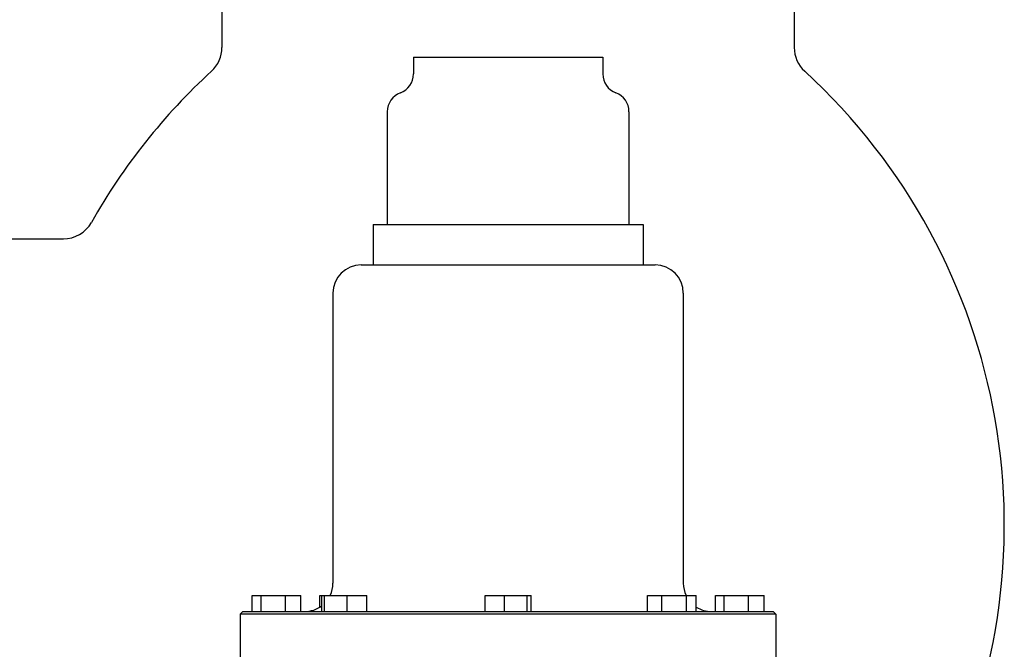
# Model space of a CAD drawing. Header units: inches. Extents: x 36 to 1719, y -84 to 1122.
# Tile 452 of 571: x 1426 to 1441, y 425 to 435. Entities that reach past the tile are written whole.
import ezdxf

# ---------------------------------------------------------------- set-up
doc = ezdxf.new("R2010")
doc.units = ezdxf.units.IN
doc.header["$LTSCALE"] = 48
doc.header["$MEASUREMENT"] = 0
doc.layers.add('Visible (ANSI)', color=7, linetype='Continuous', lineweight=30)

msp = doc.modelspace()

# ---------------------------------------------------------------- linework, layer by layer
at = {"layer": 'Visible (ANSI)'}
for p, q in [((1429.15912, 436.53877), (1429.15912, 434.51716)), ((1438.03912, 436.53877), (1438.03912, 434.51716)), ((1432.13037, 434.36377), (1432.13037, 434.10549)), ((1432.13037, 434.36377), (1435.06787, 434.36377)), ((1435.06787, 434.36377), (1435.06787, 434.10549)), ((1431.72412, 433.52002), (1431.72412, 431.77002)), ((1435.47412, 433.52002), (1435.47412, 431.77002)), ((1431.50537, 431.77002), (1431.50537, 431.14502)), ((1431.50537, 431.77002), (1435.69287, 431.77002)), ((1435.69287, 431.77002), (1435.69287, 431.14502)), ((1425.41412, 431.54877), (1426.69736, 431.54877)), ((1431.31787, 431.14502), (1435.88037, 431.14502)), ((1430.88037, 430.70752), (1430.88037, 426.20752)), ((1436.31787, 430.70752), (1436.31787, 426.20752)), ((1429.62775, 425.77002), (1429.62775, 426.02002)), ((1429.62775, 426.02002), (1429.76672, 426.02002)), ((1429.76672, 426.02002), (1430.14433, 426.02002)), ((1429.76672, 425.77002), (1429.76672, 426.02002)), ((1430.14433, 426.02002), (1430.38299, 426.02002)), ((1430.14433, 425.77002), (1430.14433, 426.02002)), ((1430.38299, 425.77002), (1430.38299, 426.02002)), ((1430.67831, 426.02002), (1430.7081, 426.02002)), ((1430.67831, 425.83878), (1430.67831, 426.02002)), ((1430.7081, 426.02002), (1430.75024, 426.02002)), ((1430.7081, 425.77002), (1430.7081, 426.02002)), ((1430.75024, 425.77002), (1430.75024, 426.02002)), ((1430.75024, 426.02002), (1431.1001, 426.02002)), ((1431.1001, 426.02002), (1431.40781, 426.02002)), ((1431.1001, 425.77002), (1431.1001, 426.02002)), ((1431.40781, 425.77002), (1431.40781, 426.02002)), ((1433.24332, 426.02002), (1433.54157, 426.02002)), ((1433.24332, 425.77002), (1433.24332, 426.02002)), ((1433.54157, 425.77002), (1433.54157, 426.02002)), ((1433.54157, 426.02002), (1433.89737, 426.02002)), ((1433.89737, 426.02002), (1433.95492, 426.02002)), ((1433.89737, 425.77002), (1433.89737, 426.02002)), ((1433.95492, 425.77002), (1433.95492, 426.02002)), ((1435.76064, 426.02002), (1435.98696, 426.02002)), ((1435.76064, 425.77002), (1435.76064, 426.02002)), ((1435.98696, 426.02002), (1436.3666, 426.02002)), ((1435.98696, 425.77002), (1435.98696, 426.02002)), ((1436.3666, 425.77002), (1436.3666, 426.02002)), ((1436.3666, 426.02002), (1436.51993, 426.02002)), ((1436.51993, 425.77002), (1436.51993, 426.02002)), ((1436.81525, 426.02002), (1436.95422, 426.02002)), ((1436.81525, 425.77002), (1436.81525, 426.02002)), ((1436.95422, 426.02002), (1437.33183, 426.02002)), ((1436.95422, 425.77002), (1436.95422, 426.02002)), ((1437.33183, 426.02002), (1437.57049, 426.02002)), ((1437.33183, 425.77002), (1437.33183, 426.02002)), ((1437.57049, 425.77002), (1437.57049, 426.02002)), ((1429.48454, 425.77002), (1429.44287, 425.72836)), ((1437.75537, 425.72836), (1429.44287, 425.72836)), ((1429.44287, 425.72836), (1429.44287, 424.81169)), ((1429.48454, 425.77002), (1437.7137, 425.77002)), ((1437.7137, 425.77002), (1437.75537, 425.72836)), ((1437.75537, 425.72836), (1437.75537, 424.81169))]:
    msp.add_line(p, q, dxfattribs=at)
for centre, radius, start, end in [((1428.65912, 434.51716), 0.5, 312.497008, 0), ((1438.53912, 434.51716), 0.5, 180, 227.502992), ((1435.44695, 427.10877), 9.54783, 132.497008, 150.551), ((1431.81787, 434.10549), 0.3125, 290.487315, 0), ((1435.38037, 434.10549), 0.3125, 180, 249.512685), ((1431.75129, 427.10877), 9.54783, 332.337698, 47.502992), ((1432.03662, 433.52002), 0.3125, 110.487315, 180), ((1435.16162, 433.52002), 0.3125, 0, 69.512685), ((1426.69736, 432.04877), 0.5, 270, 330.551), ((1431.31787, 430.70752), 0.4375, 90, 180), ((1435.88037, 430.70752), 0.4375, 0, 90), ((1430.44287, 426.20752), 0.4375, 334.623066, 0), ((1436.75537, 426.20752), 0.4375, 180, 205.376934), ((1430.44287, 426.20752), 0.4375, 270, 307.318572), ((1436.75537, 426.20752), 0.4375, 237.442211, 270)]:
    msp.add_arc(centre, radius, start, end, dxfattribs=at)

doc.saveas('drawing.dxf')
